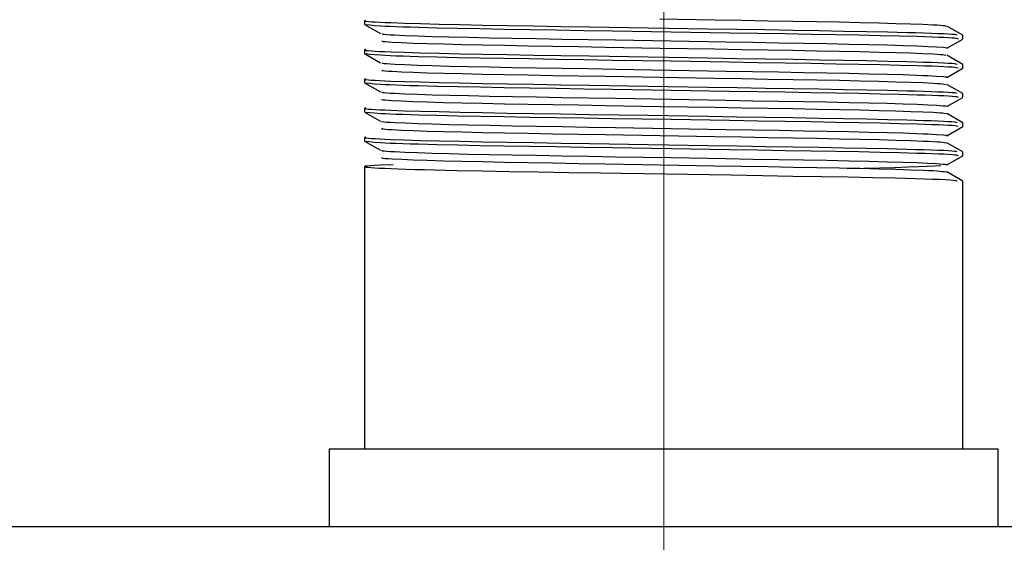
# Model space of a CAD drawing. Header units: millimetres. Extents: x 262469 to 275208, y -32539 to 9411.
# Tile 368 of 428: x 269140.78 to 269150.35, y -13217.58 to -13212.5. Entities that reach past the tile are written whole.
import ezdxf

# ---------------------------------------------------------------- set-up
doc = ezdxf.new("R2010")
doc.units = ezdxf.units.MM
doc.header["$LTSCALE"] = 100
doc.layers.add('$ IE_TELETECHNIKA', color=5, linetype='Continuous', lineweight=30)

msp = doc.modelspace()

# ---------------------------------------------------------------- linework, layer by layer
at = {"layer": '$ IE_TELETECHNIKA', "color": 7, "linetype": 'Continuous', "lineweight": 5, "ltscale": 20.32}
for p, q in [((269147.0395, -13207.6088), (269147.0395, -13216.6713)), ((269147.0395, -13216.6713), (269147.0395, -13218.6713))]:
    msp.add_line(p, q, dxfattribs=at)
at = {"layer": '$ IE_TELETECHNIKA', "color": 7, "linetype": 'Continuous'}
for p, q in [((269144.1333, -13212.5087), (269144.1333, -13212.5441)), ((269144.1342, -13212.5451), (269144.2877, -13212.6338)), ((269149.9449, -13212.6494), (269149.7914, -13212.5607)), ((269149.7914, -13212.7755), (269149.9449, -13212.6869)), ((269149.9458, -13212.6858), (269149.9458, -13212.6503)), ((269144.1333, -13212.7922), (269144.1333, -13212.8276)), ((269144.1342, -13212.8286), (269144.2877, -13212.9173)), ((269149.9449, -13212.9329), (269149.7914, -13212.8442)), ((269149.7914, -13213.059), (269149.9449, -13212.9704)), ((269149.9458, -13212.9693), (269149.9458, -13212.9338)), ((269144.1333, -13213.0756), (269144.1333, -13213.1111)), ((269144.1342, -13213.1121), (269144.2877, -13213.2008)), ((269149.9449, -13213.2163), (269149.7914, -13213.1277)), ((269149.7914, -13213.3425), (269149.9449, -13213.2538)), ((269149.9458, -13213.2527), (269149.9458, -13213.2173)), ((269144.1333, -13213.3591), (269144.1333, -13213.3946)), ((269144.1342, -13213.3956), (269144.2877, -13213.4842)), ((269149.9449, -13213.4998), (269149.7914, -13213.4112)), ((269149.7914, -13213.626), (269149.9449, -13213.5373)), ((269149.9458, -13213.5362), (269149.9458, -13213.5008)), ((269144.1333, -13213.6426), (269144.1333, -13213.678)), ((269144.1342, -13213.6791), (269144.2876, -13213.7677)), ((269149.9449, -13213.7833), (269149.7914, -13213.6947)), ((269149.7914, -13213.9095), (269149.9449, -13213.8208)), ((269149.9458, -13213.8197), (269149.9458, -13213.7843)), ((269144.1333, -13213.9261), (269144.1333, -13216.6713)), ((269149.9449, -13214.0668), (269149.7914, -13213.9781)), ((269149.9458, -13216.6713), (269149.9458, -13214.0677)), ((269143.7895, -13216.6713), (269143.7895, -13217.4213)), ((269150.2895, -13216.6713), (269143.7895, -13216.6713)), ((269150.2895, -13217.4213), (269150.2895, -13216.6713)), ((269059.5395, -13217.4213), (269199.5395, -13217.4213))]:
    msp.add_line(p, q, dxfattribs=at)
for points in [[(269144.1462, -13212.5055), (269144.1325, -13212.5096), (269144.1371, -13212.5118), (269144.1502, -13212.5139), (269144.1714, -13212.5161), (269144.2004, -13212.5184), (269144.2369, -13212.5206), (269144.2806, -13212.5229), (269144.3312, -13212.5252), (269144.3883, -13212.5275), (269144.5213, -13212.5322), (269144.6782, -13212.5369), (269144.8578, -13212.5416), (269145.059, -13212.5461), (269145.2803, -13212.5505), (269145.5194, -13212.5548), (269145.7737, -13212.559), (269146.0406, -13212.5633), (269146.3174, -13212.5678), (269146.8897, -13212.5771), (269147.4685, -13212.5865), (269147.7531, -13212.591), (269148.0304, -13212.5955), (269148.2971, -13212.5999), (269148.5501, -13212.6043), (269148.7877, -13212.6086), (269149.0092, -13212.613), (269149.2137, -13212.6174), (269149.4005, -13212.622), (269149.4861, -13212.6243), (269149.5655, -13212.6267), (269149.6377, -13212.6291), (269149.7021, -13212.6315), (269149.7577, -13212.6338), (269149.8036, -13212.6361), (269149.8392, -13212.6384), (269149.8636, -13212.6406), (269149.8783, -13212.6428), (269149.8856, -13212.645), (269149.8879, -13212.6492)], [(269147.0037, -13212.4903), (269147.5371, -13212.4995), (269147.798, -13212.504), (269148.0517, -13212.5083), (269148.2959, -13212.5125), (269148.528, -13212.5166), (269148.7461, -13212.5208), (269148.9481, -13212.5251), (269149.1321, -13212.5296), (269149.2959, -13212.5341), (269149.4378, -13212.5387), (269149.5583, -13212.5433), (269149.6568, -13212.5479), (269149.6962, -13212.5501), (269149.7279, -13212.5523), (269149.7508, -13212.5545), (269149.7654, -13212.5566), (269149.7801, -13212.5607)], [(269144.148, -13212.5452), (269144.1843, -13212.5495), (269144.2295, -13212.5539), (269144.2926, -13212.5582), (269144.3335, -13212.5605), (269144.3823, -13212.5627), (269144.4395, -13212.565), (269144.5048, -13212.5673), (269144.5776, -13212.5697), (269144.6574, -13212.572), (269144.836, -13212.5766), (269145.0363, -13212.5811), (269145.2544, -13212.5854), (269145.488, -13212.5896), (269145.7353, -13212.5938), (269145.9949, -13212.598), (269146.265, -13212.6024), (269146.5431, -13212.6069), (269147.1118, -13212.6162), (269147.6781, -13212.6253), (269147.9532, -13212.6297), (269148.2189, -13212.6341), (269148.4724, -13212.6384), (269148.7116, -13212.6426), (269148.9352, -13212.6469), (269149.1423, -13212.6512), (269149.3319, -13212.6557), (269149.5017, -13212.6603), (269149.5778, -13212.6626), (269149.647, -13212.6649), (269149.7087, -13212.6673), (269149.7622, -13212.6696), (269149.807, -13212.6719), (269149.8422, -13212.6741), (269149.8675, -13212.6763), (269149.8839, -13212.6785), (269149.8974, -13212.6827), (269149.8967, -13212.6868)], [(269144.3027, -13212.6338), (269144.3084, -13212.6379), (269144.324, -13212.6401), (269144.3497, -13212.6423), (269144.384, -13212.6445), (269144.4255, -13212.6468), (269144.5252, -13212.6514), (269144.6462, -13212.656), (269144.79, -13212.6606), (269144.9565, -13212.6652), (269145.1431, -13212.6697), (269145.3478, -13212.6741), (269145.5686, -13212.6783), (269145.8036, -13212.6824), (269146.0506, -13212.6866), (269146.3071, -13212.691), (269146.5706, -13212.6955), (269147.1087, -13212.7048), (269147.6441, -13212.714), (269147.9043, -13212.7184), (269148.1562, -13212.7227), (269148.3974, -13212.7269), (269148.6255, -13212.731), (269148.8383, -13212.7353), (269149.0336, -13212.7397), (269149.21, -13212.7443), (269149.3661, -13212.7489), (269149.4994, -13212.7535), (269149.5566, -13212.7558), (269149.607, -13212.7582), (269149.6899, -13212.7627), (269149.7535, -13212.7671), (269149.7782, -13212.7692), (269149.7948, -13212.7713), (269149.7999, -13212.7733), (269149.7903, -13212.7755)], [(269144.1462, -13212.7889), (269144.1325, -13212.7931), (269144.1371, -13212.7953), (269144.1502, -13212.7974), (269144.1714, -13212.7996), (269144.2004, -13212.8018), (269144.2369, -13212.8041), (269144.2806, -13212.8064), (269144.3312, -13212.8087), (269144.3883, -13212.811), (269144.5213, -13212.8157), (269144.6782, -13212.8204), (269144.8578, -13212.8251), (269145.059, -13212.8296), (269145.2803, -13212.834), (269145.5194, -13212.8382), (269145.7737, -13212.8425), (269146.0406, -13212.8468), (269146.3174, -13212.8513), (269146.8897, -13212.8606), (269147.4685, -13212.87), (269147.7531, -13212.8745), (269148.0304, -13212.879), (269148.2971, -13212.8834), (269148.5501, -13212.8878), (269148.7877, -13212.8921), (269149.0092, -13212.8964), (269149.2137, -13212.9009), (269149.4005, -13212.9055), (269149.4861, -13212.9078), (269149.5655, -13212.9102), (269149.6377, -13212.9126), (269149.7021, -13212.9149), (269149.7577, -13212.9173), (269149.8036, -13212.9196), (269149.8392, -13212.9219), (269149.8636, -13212.9241), (269149.8783, -13212.9263), (269149.8856, -13212.9284), (269149.8879, -13212.9327)], [(269144.301, -13212.7036), (269144.3035, -13212.7077), (269144.3144, -13212.7098), (269144.335, -13212.7119), (269144.3643, -13212.7141), (269144.4012, -13212.7163), (269144.4933, -13212.7209), (269144.6069, -13212.7254), (269144.7427, -13212.73), (269144.9011, -13212.7346), (269145.08, -13212.7391), (269145.2774, -13212.7435), (269145.4913, -13212.7477), (269145.7199, -13212.7518), (269145.9611, -13212.756), (269146.2125, -13212.7602), (269146.4717, -13212.7647), (269147.0038, -13212.7738), (269147.5373, -13212.783), (269147.7982, -13212.7875), (269148.0519, -13212.7918), (269148.296, -13212.796), (269148.5282, -13212.8001), (269148.7462, -13212.8043), (269148.9483, -13212.8086), (269149.1322, -13212.813), (269149.2959, -13212.8176), (269149.438, -13212.8222), (269149.5585, -13212.8268), (269149.6569, -13212.8314), (269149.6961, -13212.8336), (269149.7275, -13212.8358), (269149.7503, -13212.838), (269149.7651, -13212.8401), (269149.7811, -13212.8442)], [(269144.148, -13212.8287), (269144.1843, -13212.833), (269144.2295, -13212.8373), (269144.2926, -13212.8417), (269144.3335, -13212.844), (269144.3823, -13212.8462), (269144.4395, -13212.8485), (269144.5048, -13212.8508), (269144.5776, -13212.8532), (269144.6574, -13212.8555), (269144.836, -13212.8601), (269145.0363, -13212.8646), (269145.2543, -13212.8689), (269145.4878, -13212.8731), (269145.7352, -13212.8773), (269145.9948, -13212.8815), (269146.2648, -13212.8859), (269146.5429, -13212.8904), (269147.1116, -13212.8997), (269147.6779, -13212.9087), (269147.9529, -13212.9132), (269148.2186, -13212.9175), (269148.4721, -13212.9218), (269148.7113, -13212.9261), (269148.9349, -13212.9304), (269149.142, -13212.9347), (269149.3316, -13212.9392), (269149.5015, -13212.9437), (269149.5775, -13212.9461), (269149.6468, -13212.9484), (269149.7085, -13212.9507), (269149.7621, -13212.953), (269149.8068, -13212.9553), (269149.8421, -13212.9576), (269149.8674, -13212.9598), (269149.8839, -13212.9619), (269149.8973, -13212.9661), (269149.8966, -13212.9703)], [(269144.3026, -13212.9173), (269144.3076, -13212.9214), (269144.3236, -13212.9236), (269144.3496, -13212.9258), (269144.3842, -13212.928), (269144.4259, -13212.9303), (269144.5254, -13212.9348), (269144.6462, -13212.9395), (269144.7901, -13212.9441), (269144.9565, -13212.9487), (269145.1431, -13212.9532), (269145.3477, -13212.9576), (269145.5685, -13212.9618), (269145.8034, -13212.9659), (269146.0503, -13212.9701), (269146.3068, -13212.9745), (269146.5702, -13212.979), (269147.1082, -13212.9882), (269147.6435, -13212.9974), (269147.9036, -13213.0019), (269148.1555, -13213.0062), (269148.3966, -13213.0104), (269148.6248, -13213.0145), (269148.8376, -13213.0187), (269149.0329, -13213.0232), (269149.2094, -13213.0277), (269149.3655, -13213.0324), (269149.4988, -13213.037), (269149.5559, -13213.0393), (269149.6065, -13213.0416), (269149.6897, -13213.0462), (269149.7537, -13213.0505), (269149.7783, -13213.0526), (269149.7944, -13213.0547), (269149.7989, -13213.0568), (269149.7888, -13213.0589)], [(269144.1462, -13213.0724), (269144.1325, -13213.0766), (269144.1371, -13213.0787), (269144.1502, -13213.0809), (269144.1714, -13213.0831), (269144.2004, -13213.0853), (269144.2369, -13213.0876), (269144.2806, -13213.0898), (269144.3312, -13213.0921), (269144.3883, -13213.0945), (269144.5213, -13213.0992), (269144.6782, -13213.1039), (269144.8578, -13213.1086), (269145.059, -13213.1131), (269145.2803, -13213.1175), (269145.5194, -13213.1217), (269145.7737, -13213.126), (269146.0406, -13213.1303), (269146.3173, -13213.1348), (269146.8896, -13213.1441), (269147.4685, -13213.1534), (269147.7531, -13213.158), (269148.0304, -13213.1625), (269148.2971, -13213.1669), (269148.5501, -13213.1712), (269148.7877, -13213.1756), (269149.0092, -13213.1799), (269149.2137, -13213.1844), (269149.4005, -13213.189), (269149.4861, -13213.1913), (269149.5654, -13213.1937), (269149.6377, -13213.1961), (269149.7021, -13213.1984), (269149.7577, -13213.2008), (269149.8036, -13213.2031), (269149.8392, -13213.2054), (269149.8636, -13213.2076), (269149.8783, -13213.2098), (269149.8856, -13213.2119), (269149.8879, -13213.2162)], [(269144.3014, -13212.9871), (269144.3028, -13212.9911), (269144.3139, -13212.9932), (269144.3347, -13212.9954), (269144.3643, -13212.9976), (269144.4014, -13212.9998), (269144.4935, -13213.0043), (269144.6069, -13213.0089), (269144.7427, -13213.0135), (269144.9011, -13213.0181), (269145.0801, -13213.0226), (269145.2775, -13213.027), (269145.4914, -13213.0312), (269145.72, -13213.0353), (269145.9612, -13213.0394), (269146.2126, -13213.0437), (269146.4718, -13213.0482), (269147.0039, -13213.0573), (269147.5374, -13213.0665), (269147.7983, -13213.071), (269148.0521, -13213.0753), (269148.2962, -13213.0795), (269148.5283, -13213.0836), (269148.7464, -13213.0877), (269148.9484, -13213.0921), (269149.1324, -13213.0965), (269149.296, -13213.1011), (269149.4381, -13213.1057), (269149.5587, -13213.1103), (269149.6569, -13213.1149), (269149.696, -13213.1171), (269149.7272, -13213.1193), (269149.7499, -13213.1214), (269149.7649, -13213.1236), (269149.7821, -13213.1277)], [(269144.1481, -13213.1122), (269144.1844, -13213.1165), (269144.2296, -13213.1208), (269144.2926, -13213.1252), (269144.3336, -13213.1274), (269144.3824, -13213.1297), (269144.4396, -13213.132), (269144.5049, -13213.1343), (269144.5777, -13213.1366), (269144.6575, -13213.139), (269144.8361, -13213.1436), (269145.0364, -13213.1481), (269145.2545, -13213.1524), (269145.4881, -13213.1566), (269145.7354, -13213.1607), (269145.995, -13213.165), (269146.2651, -13213.1694), (269146.5431, -13213.1739), (269147.1118, -13213.1831), (269147.6781, -13213.1922), (269147.9531, -13213.1967), (269148.2188, -13213.201), (269148.4723, -13213.2053), (269148.7115, -13213.2096), (269148.9351, -13213.2138), (269149.1422, -13213.2182), (269149.3317, -13213.2226), (269149.5016, -13213.2272), (269149.5776, -13213.2296), (269149.6469, -13213.2319), (269149.7086, -13213.2342), (269149.7621, -13213.2365), (269149.8069, -13213.2388), (269149.8421, -13213.2411), (269149.8674, -13213.2433), (269149.8839, -13213.2454), (269149.8973, -13213.2496), (269149.8967, -13213.2538)], [(269144.3024, -13213.2008), (269144.3014, -13213.2028), (269144.3069, -13213.2049), (269144.3233, -13213.2071), (269144.3497, -13213.2093), (269144.3846, -13213.2115), (269144.4264, -13213.2138), (269144.5259, -13213.2183), (269144.6466, -13213.223), (269144.7906, -13213.2276), (269144.9571, -13213.2322), (269145.1438, -13213.2367), (269145.3484, -13213.2411), (269145.5692, -13213.2453), (269145.8043, -13213.2494), (269146.0512, -13213.2536), (269146.3077, -13213.258), (269146.5711, -13213.2625), (269147.1091, -13213.2717), (269147.6444, -13213.2809), (269147.9045, -13213.2854), (269148.1564, -13213.2897), (269148.3975, -13213.2939), (269148.6255, -13213.298), (269148.8383, -13213.3022), (269149.0336, -13213.3067), (269149.21, -13213.3112), (269149.366, -13213.3159), (269149.4991, -13213.3205), (269149.5562, -13213.3228), (269149.6067, -13213.3251), (269149.6902, -13213.3297), (269149.7544, -13213.334), (269149.7786, -13213.3362), (269149.794, -13213.3382), (269149.7977, -13213.3403), (269149.7871, -13213.3424)], [(269144.3016, -13213.2705), (269144.3021, -13213.2746), (269144.3133, -13213.2767), (269144.3345, -13213.2789), (269144.3643, -13213.2811), (269144.4016, -13213.2833), (269144.4936, -13213.2878), (269144.6069, -13213.2924), (269144.7427, -13213.297), (269144.9012, -13213.3016), (269145.0802, -13213.3061), (269145.2775, -13213.3105), (269145.4915, -13213.3147), (269145.7201, -13213.3188), (269145.9613, -13213.3229), (269146.2127, -13213.3272), (269146.4719, -13213.3317), (269147.0041, -13213.3408), (269147.5376, -13213.35), (269147.7985, -13213.3544), (269148.0522, -13213.3588), (269148.2963, -13213.363), (269148.5285, -13213.3671), (269148.7465, -13213.3712), (269148.9486, -13213.3755), (269149.1325, -13213.38), (269149.2961, -13213.3846), (269149.4382, -13213.3892), (269149.5589, -13213.3938), (269149.657, -13213.3983), (269149.6958, -13213.4006), (269149.7269, -13213.4028), (269149.7495, -13213.4049), (269149.7648, -13213.407), (269149.7833, -13213.4112)], [(269144.1462, -13213.3559), (269144.1325, -13213.3601), (269144.1371, -13213.3622), (269144.1502, -13213.3644), (269144.1714, -13213.3666), (269144.2004, -13213.3688), (269144.2369, -13213.371), (269144.2806, -13213.3733), (269144.3312, -13213.3756), (269144.3883, -13213.3779), (269144.5213, -13213.3827), (269144.6782, -13213.3874), (269144.8578, -13213.3921), (269145.059, -13213.3966), (269145.2803, -13213.401), (269145.5194, -13213.4052), (269145.7737, -13213.4094), (269146.0406, -13213.4138), (269146.3174, -13213.4182), (269146.8897, -13213.4276), (269147.4685, -13213.4369), (269147.7531, -13213.4415), (269148.0304, -13213.446), (269148.2971, -13213.4504), (269148.5501, -13213.4547), (269148.7877, -13213.459), (269149.0092, -13213.4634), (269149.2137, -13213.4679), (269149.4005, -13213.4724), (269149.4861, -13213.4748), (269149.5655, -13213.4772), (269149.6377, -13213.4795), (269149.7021, -13213.4819), (269149.7577, -13213.4843), (269149.8036, -13213.4866), (269149.8392, -13213.4889), (269149.8636, -13213.4911), (269149.8783, -13213.4933), (269149.8856, -13213.4954), (269149.8879, -13213.4996)], [(269144.1481, -13213.3957), (269144.1844, -13213.4), (269144.2296, -13213.4043), (269144.2926, -13213.4087), (269144.3336, -13213.4109), (269144.3823, -13213.4132), (269144.4395, -13213.4155), (269144.5048, -13213.4178), (269144.5776, -13213.4201), (269144.6575, -13213.4224), (269144.836, -13213.4271), (269145.0364, -13213.4316), (269145.2544, -13213.4359), (269145.488, -13213.4401), (269145.7353, -13213.4442), (269145.9949, -13213.4485), (269146.265, -13213.4528), (269146.5431, -13213.4574), (269147.1118, -13213.4666), (269147.678, -13213.4757), (269147.9531, -13213.4801), (269148.2188, -13213.4845), (269148.4723, -13213.4888), (269148.7114, -13213.4931), (269148.9351, -13213.4973), (269149.1422, -13213.5017), (269149.3317, -13213.5061), (269149.5016, -13213.5107), (269149.5777, -13213.513), (269149.6469, -13213.5154), (269149.7086, -13213.5177), (269149.7622, -13213.52), (269149.8069, -13213.5223), (269149.8421, -13213.5245), (269149.8674, -13213.5267), (269149.8839, -13213.5289), (269149.8974, -13213.5331), (269149.8967, -13213.5373)], [(269144.3021, -13213.4843), (269144.3006, -13213.4863), (269144.3061, -13213.4884), (269144.3229, -13213.4906), (269144.3498, -13213.4927), (269144.385, -13213.495), (269144.4269, -13213.4973), (269144.5262, -13213.5018), (269144.6468, -13213.5065), (269144.7909, -13213.5111), (269144.9575, -13213.5157), (269145.1442, -13213.5202), (269145.3489, -13213.5245), (269145.5697, -13213.5288), (269145.8048, -13213.5329), (269146.0517, -13213.5371), (269146.3082, -13213.5414), (269146.5717, -13213.546), (269147.1096, -13213.5552), (269147.6449, -13213.5644), (269147.905, -13213.5689), (269148.1569, -13213.5732), (269148.3979, -13213.5774), (269148.626, -13213.5815), (269148.8387, -13213.5857), (269149.034, -13213.5902), (269149.2103, -13213.5947), (269149.3663, -13213.5994), (269149.4993, -13213.604), (269149.5563, -13213.6063), (269149.6068, -13213.6086), (269149.6905, -13213.6131), (269149.7549, -13213.6175), (269149.7787, -13213.6196), (269149.7935, -13213.6217), (269149.7966, -13213.6238), (269149.7856, -13213.6259)], [(269144.3018, -13213.554), (269144.3013, -13213.5581), (269144.3128, -13213.5602), (269144.3343, -13213.5624), (269144.3644, -13213.5646), (269144.4018, -13213.5668), (269144.4937, -13213.5713), (269144.6069, -13213.5759), (269144.7427, -13213.5805), (269144.9012, -13213.5851), (269145.0802, -13213.5896), (269145.2776, -13213.594), (269145.4915, -13213.5982), (269145.7202, -13213.6023), (269145.9614, -13213.6064), (269146.2128, -13213.6107), (269146.4721, -13213.6151), (269147.0042, -13213.6243), (269147.5377, -13213.6334), (269147.7987, -13213.6379), (269148.0524, -13213.6422), (269148.2965, -13213.6465), (269148.5286, -13213.6506), (269148.7467, -13213.6547), (269148.9487, -13213.659), (269149.1326, -13213.6635), (269149.2962, -13213.6681), (269149.4384, -13213.6727), (269149.5591, -13213.6773), (269149.6112, -13213.6796), (269149.657, -13213.6818), (269149.6957, -13213.6841), (269149.7266, -13213.6863), (269149.7491, -13213.6884), (269149.7648, -13213.6905), (269149.7846, -13213.6947)], [(269144.1462, -13213.6394), (269144.1325, -13213.6436), (269144.1371, -13213.6457), (269144.1502, -13213.6479), (269144.1714, -13213.6501), (269144.2004, -13213.6523), (269144.2369, -13213.6545), (269144.2806, -13213.6568), (269144.3312, -13213.6591), (269144.3883, -13213.6614), (269144.5213, -13213.6661), (269144.6782, -13213.6709), (269144.8578, -13213.6755), (269145.059, -13213.6801), (269145.2803, -13213.6844), (269145.5194, -13213.6887), (269145.7737, -13213.6929), (269146.0406, -13213.6972), (269146.3174, -13213.7017), (269146.8896, -13213.7111), (269147.4685, -13213.7204), (269147.7531, -13213.725), (269148.0304, -13213.7294), (269148.2971, -13213.7339), (269148.5501, -13213.7382), (269148.7877, -13213.7425), (269149.0092, -13213.7469), (269149.2137, -13213.7513), (269149.4005, -13213.7559), (269149.4861, -13213.7583), (269149.5654, -13213.7606), (269149.6377, -13213.763), (269149.7021, -13213.7654), (269149.7577, -13213.7677), (269149.8036, -13213.7701), (269149.8392, -13213.7723), (269149.8636, -13213.7746), (269149.8783, -13213.7767), (269149.8856, -13213.7789), (269149.8879, -13213.7831)], [(269144.1481, -13213.6792), (269144.1843, -13213.6835), (269144.2296, -13213.6878), (269144.2926, -13213.6922), (269144.3335, -13213.6944), (269144.3823, -13213.6967), (269144.4395, -13213.699), (269144.5048, -13213.7013), (269144.5776, -13213.7036), (269144.6574, -13213.7059), (269144.836, -13213.7105), (269145.0363, -13213.715), (269145.2544, -13213.7194), (269145.488, -13213.7235), (269145.7353, -13213.7277), (269145.9949, -13213.7319), (269146.265, -13213.7363), (269146.5431, -13213.7409), (269147.1118, -13213.7501), (269147.6781, -13213.7592), (269147.9531, -13213.7636), (269148.2188, -13213.768), (269148.4724, -13213.7723), (269148.7115, -13213.7765), (269148.9351, -13213.7808), (269149.1422, -13213.7851), (269149.3318, -13213.7896), (269149.5017, -13213.7942), (269149.5777, -13213.7965), (269149.6469, -13213.7989), (269149.7086, -13213.8012), (269149.7622, -13213.8035), (269149.8069, -13213.8058), (269149.8422, -13213.808), (269149.8675, -13213.8102), (269149.8839, -13213.8124), (269149.8974, -13213.8166), (269149.8967, -13213.8207)], [(269144.3017, -13213.7677), (269144.2996, -13213.7698), (269144.3052, -13213.7719), (269144.3223, -13213.774), (269144.3494, -13213.7762), (269144.3848, -13213.7784), (269144.4267, -13213.7807), (269144.5257, -13213.7853), (269144.6461, -13213.7899), (269144.7902, -13213.7945), (269144.9568, -13213.7991), (269145.1435, -13213.8036), (269145.3481, -13213.808), (269145.569, -13213.8122), (269145.804, -13213.8163), (269146.051, -13213.8205), (269146.3076, -13213.8249), (269146.5711, -13213.8295), (269147.1092, -13213.8387), (269147.6446, -13213.8479), (269147.9049, -13213.8523), (269148.1568, -13213.8567), (269148.3979, -13213.8608), (269148.626, -13213.865), (269148.8388, -13213.8692), (269149.0341, -13213.8737), (269149.2106, -13213.8782), (269149.3665, -13213.8828), (269149.4994, -13213.8875), (269149.5564, -13213.8898), (269149.6069, -13213.8921), (269149.6909, -13213.8966), (269149.7554, -13213.901), (269149.7788, -13213.9031), (269149.793, -13213.9052), (269149.7954, -13213.9073), (269149.7842, -13213.9095)], [(269144.3018, -13213.8375), (269144.3005, -13213.8416), (269144.3123, -13213.8437), (269144.3341, -13213.8458), (269144.3645, -13213.848), (269144.402, -13213.8503), (269144.4939, -13213.8548), (269144.6069, -13213.8594), (269144.7427, -13213.864), (269144.9013, -13213.8685), (269145.0803, -13213.8731), (269145.2777, -13213.8774), (269145.4916, -13213.8817), (269145.7203, -13213.8858), (269145.9615, -13213.8899), (269146.2129, -13213.8942), (269146.4722, -13213.8986), (269147.0044, -13213.9078), (269147.5379, -13213.9169), (269147.7988, -13213.9214), (269148.0525, -13213.9257), (269148.2966, -13213.9299), (269148.5288, -13213.934), (269148.7469, -13213.9382), (269148.9489, -13213.9425), (269149.1327, -13213.947), (269149.2963, -13213.9516), (269149.4385, -13213.9562), (269149.5593, -13213.9608), (269149.6113, -13213.963), (269149.657, -13213.9653), (269149.6955, -13213.9675), (269149.7262, -13213.9697), (269149.7488, -13213.9719), (269149.7649, -13213.974), (269149.786, -13213.9782)], [(269144.4127, -13213.9082), (269144.2889, -13213.9134), (269144.2346, -13213.9159), (269144.1895, -13213.9184), (269144.1567, -13213.9208), (269144.1385, -13213.9231), (269144.1331, -13213.9254), (269144.1368, -13213.9277), (269144.1485, -13213.9301), (269144.1683, -13213.9325), (269144.1962, -13213.9349), (269144.2323, -13213.9374), (269144.2766, -13213.9399), (269144.3292, -13213.9424), (269144.3902, -13213.945), (269144.4596, -13213.9476), (269144.5369, -13213.9502), (269144.6219, -13213.9528), (269144.7143, -13213.9554), (269144.8137, -13213.958), (269144.9198, -13213.9605), (269145.0323, -13213.963), (269145.275, -13213.9678), (269145.5388, -13213.9725), (269145.8205, -13213.9772), (269146.1168, -13213.982), (269146.4244, -13213.987), (269147.6925, -13214.0075), (269147.9994, -13214.0124), (269148.2939, -13214.0173), (269148.5718, -13214.0221), (269148.8311, -13214.0268), (269149.0705, -13214.0317), (269149.2892, -13214.0366), (269149.3904, -13214.0391), (269149.485, -13214.0417), (269149.5722, -13214.0443), (269149.6506, -13214.0469), (269149.7192, -13214.0496), (269149.7769, -13214.0521), (269149.8225, -13214.0547), (269149.855, -13214.0572), (269149.8747, -13214.0596), (269149.8846, -13214.0619), (269149.8879, -13214.0666)], [(269149.7334, -13213.9173), (269149.671, -13213.9211), (269149.6007, -13213.9249), (269149.5145, -13213.9287), (269149.4083, -13213.9326), (269149.283, -13213.9365), (269149.1404, -13213.9403), (269148.9851, -13213.9441), (269148.8235, -13213.9478)]]:
    msp.add_lwpolyline(points, dxfattribs=at)

doc.saveas('drawing.dxf')
